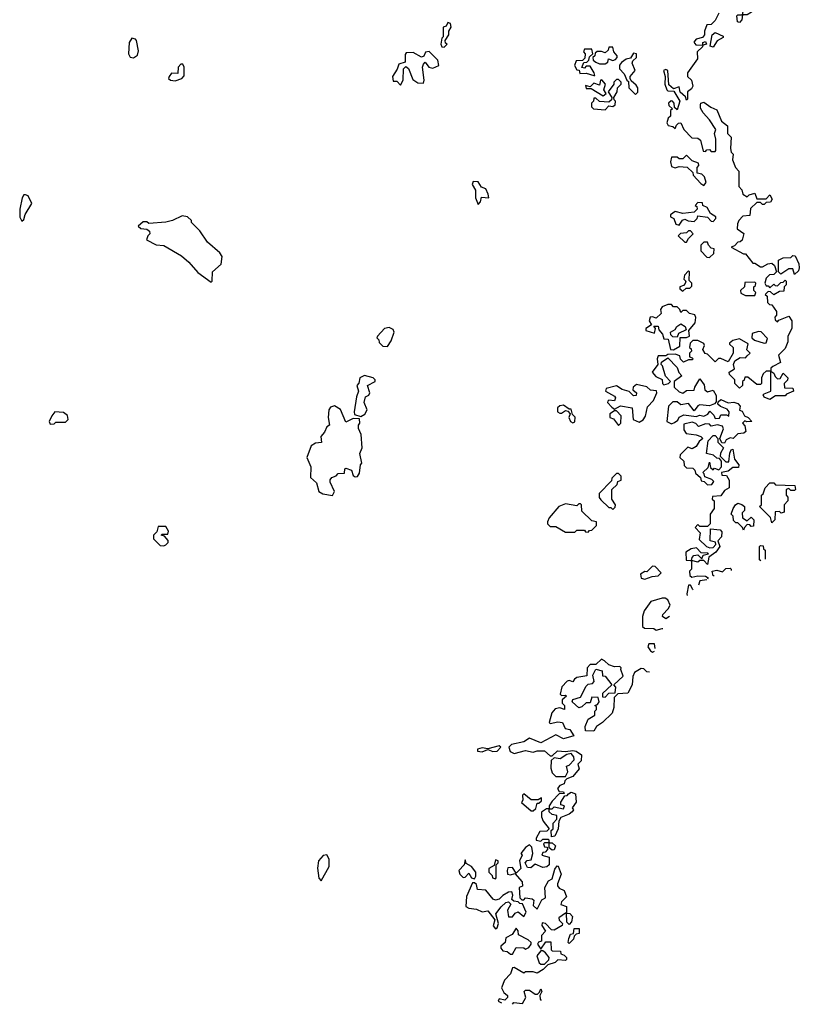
# Model space of a CAD drawing. Extents: x 1861455 to 2058065, y 200073 to 437907.
# Tile 451 of 574: x 2053674 to 2057790, y 334108 to 339305. Entities that reach past the tile are written whole.
import ezdxf

# ---------------------------------------------------------------- set-up
doc = ezdxf.new("R2010")
doc.units = 0

msp = doc.modelspace()

# ---------------------------------------------------------------- linework, layer by layer
at = {"layer": '0CON05XD'}
for points in [[(2057475, 339290), (2057463, 339293), (2057460, 339325), (2057465, 339330), (2057490, 339330), (2057497.5, 339365), (2057515, 339380), (2057528.3, 339378.3), (2057537, 339367), (2057537.5, 339345), (2057515, 339330), (2057490, 339330), (2057486.4, 339303.6), (2057475, 339290)], [(2057365, 339340), (2057345, 339300), (2057325, 339280), (2057301.7, 339278.3), (2057290, 339245), (2057290, 339225), (2057278.3, 339211.7), (2057245, 339202.5), (2057233, 339187), (2057243, 339173), (2057280, 339170), (2057280, 339185), (2057295, 339190), (2057300, 339175), (2057280, 339170), (2057278.3, 339161.7), (2057250, 339135), (2057251.7, 339098.3), (2057200, 339025), (2057200, 339005), (2057220, 338985), (2057227.5, 338955), (2057220, 338940), (2057200, 338925), (2057200, 338885), (2057195, 338880), (2057188.3, 338898.3), (2057161.7, 338921.7), (2057155, 338950), (2057125, 338940), (2057101.7, 338961.7), (2057096.2, 339036.2), (2057085, 339042.5), (2057073, 339037), (2057082.5, 339005), (2057080, 338965), (2057090, 338935), (2057095, 338930), (2057128.3, 338928.3), (2057160, 338875), (2057145, 338830), (2057131.7, 338841.7), (2057130, 338865), (2057120, 338875), (2057113, 338877), (2057100, 338865), (2057101.7, 338851.7), (2057120, 338835), (2057110, 338825), (2057110, 338795), (2057097.5, 338785), (2057090.7, 338760.7), (2057097, 338747), (2057121.7, 338741.7), (2057135, 338730), (2057141.7, 338748.3), (2057151.7, 338758.3), (2057165, 338760), (2057180, 338725), (2057221.7, 338681.7), (2057255, 338680), (2057268.3, 338668.3), (2057281.7, 338611.7), (2057295, 338610), (2057301.7, 338618.3), (2057315, 338620), (2057325, 338610), (2057345, 338610), (2057350, 338615), (2057350, 338675), (2057342.5, 338705), (2057350, 338725), (2057316.4, 338776.4), (2057283, 338813), (2057268.3, 338838.3), (2057267.5, 338855), (2057270, 338865), (2057285, 338870), (2057323, 338843), (2057355, 338830), (2057380, 338770), (2057410, 338745), (2057410, 338705), (2057430, 338685), (2057427.5, 338625), (2057430, 338605), (2057440, 338595), (2057437.5, 338565), (2057452.5, 338525), (2057470, 338505), (2057470, 338425), (2057487, 338407), (2057492.5, 338385), (2057515, 338370), (2057525, 338380), (2057555, 338390), (2057565, 338360), (2057615, 338360), (2057635, 338380), (2057647, 338357), (2057638.3, 338341.7), (2057615, 338340), (2057605, 338330), (2057595, 338330), (2057585, 338340), (2057565, 338340), (2057531.7, 338308.3), (2057528.3, 338271.7), (2057491.7, 338268.3), (2057470, 338245), (2057463, 338227), (2057461.7, 338201.7), (2057497, 338177), (2057488.3, 338141.7), (2057478.3, 338131.7), (2057465, 338130), (2057448.3, 338111.7), (2057430, 338105), (2057495, 338070), (2057505, 338070), (2057545, 338020), (2057555, 338020), (2057585, 338000), (2057595, 338000), (2057623, 338017), (2057645, 338020), (2057658.3, 338008.3), (2057670, 337975), (2057655, 337960), (2057631.7, 337958.3), (2057615, 337940), (2057607.5, 337915), (2057615, 337900), (2057625, 337900), (2057635, 337890), (2057655, 337910), (2057661.7, 337901.7), (2057675, 337900), (2057691.7, 337918.3), (2057705, 337920), (2057715, 337930), (2057720, 337925), (2057720, 337905), (2057710, 337895), (2057708.3, 337871.7), (2057685, 337870), (2057655, 337852.5), (2057638.3, 337868.3), (2057625, 337870), (2057610, 337855), (2057620, 337845), (2057621.7, 337811.7), (2057631.7, 337801.7), (2057645, 337800), (2057670, 337765), (2057670, 337745), (2057660, 337735), (2057661.7, 337721.7), (2057675, 337710), (2057681.7, 337718.3), (2057735, 337740), (2057750, 337715), (2057750, 337675), (2057730, 337635), (2057730, 337605), (2057715, 337570), (2057680, 337535), (2057690, 337495), (2057650, 337475), (2057640, 337465), (2057640, 337450), (2057655, 337440), (2057661.7, 337421.7), (2057675, 337410), (2057688.3, 337411.7), (2057705, 337440), (2057730, 337415), (2057728.3, 337401.7), (2057710, 337385), (2057711.7, 337361.7), (2057755, 337360), (2057760, 337345), (2057721.7, 337328.3), (2057715, 337320), (2057665, 337320), (2057635, 337300), (2057603.6, 337313.6), (2057600, 337325), (2057605, 337330), (2057640, 337345), (2057640, 337450), (2057615, 337450), (2057600, 337435), (2057590, 337415), (2057590, 337385), (2057585, 337380), (2057565, 337380), (2057518.3, 337418.3), (2057501.7, 337418.3), (2057498.3, 337401.7), (2057490, 337395), (2057490, 337375), (2057475, 337360), (2057450, 337385), (2057450, 337405), (2057421.7, 337431.7), (2057420, 337445), (2057447, 337463), (2057442.5, 337485), (2057450, 337505), (2057478.3, 337521.7), (2057505, 337520), (2057515, 337530), (2057530, 337545), (2057512.5, 337562.5), (2057520, 337595), (2057475, 337620), (2057438.3, 337611.7), (2057421.7, 337598.3), (2057421.7, 337591.7), (2057440, 337575), (2057440, 337545), (2057415, 337500), (2057375, 337517.5), (2057363, 337517), (2057345, 337500), (2057305, 337540), (2057293.6, 337543.6), (2057280, 337565), (2057290, 337585), (2057286.7, 337596.7), (2057255, 337612.5), (2057228.3, 337611.7), (2057213, 337597), (2057210, 337575), (2057218.3, 337568.3), (2057220, 337555), (2057210, 337545), (2057210, 337525), (2057225, 337520), (2057230, 337515), (2057225, 337510), (2057205, 337510), (2057178.3, 337498.3), (2057163, 337513), (2057160, 337530), (2057135, 337540), (2057095, 337537.5), (2057085, 337530), (2057045, 337530), (2057040, 337515), (2057042.5, 337485), (2057013.3, 337445), (2057031.7, 337421.7), (2057066.7, 337406.7), (2057067.5, 337385), (2057075, 337377.5), (2057100, 337385), (2057110, 337395), (2057083, 337423), (2057067.5, 337477.5), (2057060, 337485), (2057061.7, 337498.3), (2057095, 337520), (2057145, 337470), (2057153, 337443), (2057170, 337425), (2057130, 337395), (2057130, 337365), (2057155, 337340), (2057175, 337333.8), (2057195, 337347.5), (2057235, 337350), (2057237.5, 337365), (2057265, 337410), (2057287, 337377), (2057291.7, 337351.7), (2057305, 337340), (2057335, 337350), (2057351.7, 337321.7), (2057351.7, 337288.3), (2057342.5, 337277.5), (2057315, 337267.5), (2057265, 337272.5), (2057253.6, 337266.4), (2057235, 337240), (2057205, 337280), (2057165, 337272.5), (2057145, 337287.5), (2057121.7, 337288.3), (2057100, 337265), (2057090, 337185), (2057115, 337172.5), (2057131.7, 337178.3), (2057148.3, 337191.7), (2057155, 337207.5), (2057180.7, 337219.3), (2057245, 337210), (2057265, 337217.5), (2057285, 337212.5), (2057307, 337223), (2057318.3, 337238.3), (2057338.3, 337218.3), (2057345, 337200), (2057368.3, 337201.7), (2057375, 337220), (2057405, 337220), (2057418.3, 337211.7), (2057420, 337235), (2057409.3, 337249.3), (2057373, 337263), (2057360, 337275), (2057361.7, 337288.3), (2057375, 337300), (2057415, 337282.5), (2057445, 337286.7), (2057465, 337280), (2057477.5, 337265), (2057473.6, 337243.6), (2057488.3, 337238.3), (2057500, 337215), (2057520, 337205), (2057540, 337185), (2057512.5, 337182.5), (2057501.7, 337188.3), (2057490, 337175), (2057501.7, 337161.7), (2057508.3, 337131.7), (2057497, 337123), (2057465, 337120), (2057440, 337095), (2057425, 337097.5), (2057403.3, 337086.7), (2057395, 337070), (2057381.7, 337071.7), (2057370, 337095), (2057390, 337145), (2057385, 337160), (2057357.5, 337167.5), (2057325, 337160), (2057315, 337170), (2057295, 337172.5), (2057258.3, 337158.3), (2057243.6, 337173.6), (2057225, 337180), (2057180, 337170), (2057180.7, 337140.7), (2057191.7, 337121.7), (2057245, 337113.3), (2057270, 337105), (2057280, 337095), (2057260.7, 337079.3), (2057245, 337052.5), (2057225, 337040), (2057201.7, 337048.3), (2057161.7, 337008.3), (2057160, 336995), (2057180, 336975), (2057181.7, 336951.7), (2057195, 336940), (2057228.3, 336938.3), (2057238.3, 336928.3), (2057241.7, 336911.7), (2057268.3, 336888.3), (2057271.7, 336871.7), (2057288.3, 336868.3), (2057305, 336850), (2057328.3, 336851.7), (2057338.3, 336868.3), (2057328.3, 336878.3), (2057291.7, 336891.7), (2057288.3, 336908.3), (2057280, 336915), (2057308.3, 336941.7), (2057315, 336970), (2057321.7, 336941.7), (2057335, 336930), (2057342.5, 336937.5), (2057365, 336930), (2057380, 336945), (2057380, 336975), (2057368.3, 336988.3), (2057355, 336990), (2057337, 337007), (2057300, 337015), (2057308.3, 337081.7), (2057335, 337110), (2057345, 337110), (2057360, 337095), (2057360, 337075), (2057390, 337045), (2057373, 337017), (2057371.7, 337001.7), (2057401.7, 336971.7), (2057418.3, 336971.7), (2057423, 337017), (2057430, 337035), (2057438.3, 337038.3), (2057447.5, 336985), (2057470, 336955), (2057468.3, 336941.7), (2057461.7, 336941.7)], [(2055915, 339160), (2055930, 339175), (2055921.7, 339181.7), (2055920, 339195), (2055940, 339225), (2055940, 339245), (2055952.5, 339265), (2055947.5, 339285), (2055935, 339290), (2055925, 339270), (2055910, 339265), (2055910, 339215), (2055903, 339207), (2055897.5, 339175), (2055901.7, 339161.7), (2055915, 339160)], [(2054275, 339103.3), (2054295, 339117.5), (2054300.7, 339140.7), (2054290, 339195), (2054285, 339202.5), (2054265, 339207.5), (2054252.5, 339185), (2054247.5, 339125), (2054257, 339107), (2054275, 339103.3)], [(2057335, 339160), (2057320, 339165), (2057330, 339225), (2057345, 339237.5), (2057388.3, 339218.3), (2057388.3, 339211.7), (2057357, 339193), (2057335, 339160)], [(2056710, 339010), (2056707.5, 339025), (2056685, 339060), (2056665, 339060), (2056655, 339050), (2056642.5, 339052.5), (2056651.7, 339078.3), (2056668.3, 339081.7), (2056678.3, 339091.7), (2056681.7, 339108.3), (2056700, 339125), (2056695, 339150), (2056655, 339150), (2056650, 339135), (2056660, 339125), (2056658.3, 339101.7), (2056645, 339090), (2056611.7, 339088.3), (2056603, 339063), (2056615, 339040), (2056628.3, 339038.3), (2056631.7, 339021.7), (2056665, 339022.5), (2056705, 339010), (2056710, 339010)], [(2056765, 339072.5), (2056778.3, 339081.7), (2056781.7, 339098.3), (2056805, 339090), (2056820, 339095), (2056827.5, 339105), (2056827.5, 339115), (2056810, 339135), (2056805, 339160), (2056785, 339160), (2056780, 339145), (2056765, 339130), (2056745, 339137.5), (2056723, 339137), (2056711.7, 339128.3), (2056710, 339115), (2056700, 339105), (2056701.7, 339091.7), (2056715, 339080), (2056735, 339072.5), (2056765, 339072.5)], [(2055685, 338960), (2055697.5, 338985), (2055700, 339045), (2055711.7, 339058.3), (2055727, 339047), (2055750, 338990), (2055775, 338972.5), (2055805, 338970), (2055810, 338985), (2055800, 339055), (2055805, 339070), (2055815, 339080), (2055833.9, 339053.9), (2055855, 339050), (2055886.1, 339063.9), (2055880.7, 339090.7), (2055835, 339137.5), (2055817, 339133), (2055808.3, 339111.7), (2055795, 339107.5), (2055751.7, 339131.7), (2055715, 339130), (2055708.3, 339121.7), (2055708.3, 339081.7), (2055675, 339070), (2055667, 339043), (2055642.5, 339005), (2055645, 338980), (2055665, 338980), (2055685, 338960)], [(2056925, 338910), (2056937, 338923), (2056937.5, 338945), (2056929.3, 338959.3), (2056901.7, 338981.7), (2056897.5, 338995), (2056897.5, 339005), (2056923, 339037), (2056907.5, 339075), (2056911.7, 339088.3), (2056930, 339105), (2056930, 339125), (2056915, 339127.5), (2056898.3, 339101.7), (2056875, 339097.5), (2056850.7, 339079.3), (2056840, 339065), (2056840, 339045), (2056865, 339020), (2056880, 338985), (2056888.3, 338978.3), (2056890, 338945), (2056925, 338910)], [(2054495, 338982.5), (2054530, 338995), (2054541.7, 339008.3), (2054542.5, 339055), (2054535, 339070), (2054525, 339070), (2054510, 339055), (2054508.3, 339021.7), (2054475, 339022.5), (2054462.5, 339005), (2054460, 338995), (2054470, 338985), (2054495, 338982.5)], [(2056755, 338902.5), (2056770, 338915), (2056757.5, 338935), (2056767.5, 338965), (2056747, 338987), (2056740, 338985), (2056735, 338960), (2056705, 338970), (2056685, 338950), (2056661.7, 338958.3), (2056665, 338942.5), (2056691.7, 338941.7), (2056755, 338902.5)], [(2056765, 338830), (2056785, 338850), (2056805, 338847.5), (2056817.5, 338855), (2056820, 338875), (2056811.7, 338881.7), (2056810, 338895), (2056827.5, 338925), (2056830, 338945), (2056850, 338965), (2056850, 338975), (2056835, 338990), (2056825, 338990), (2056810, 338975), (2056810, 338965), (2056780, 338925), (2056800, 338895), (2056798.3, 338881.7), (2056785, 338870), (2056735, 338872.5), (2056715, 338890), (2056705, 338890), (2056702.5, 338875), (2056692.5, 338865), (2056692.5, 338845), (2056703.8, 338833.8), (2056765, 338830)], [(2057285, 338430), (2057297.5, 338445), (2057290, 338475), (2057275, 338490), (2057250, 338495), (2057250, 338525), (2057260, 338535), (2057258.3, 338548.3), (2057225, 338560), (2057195, 338590), (2057175, 338570), (2057155, 338570), (2057145, 338580), (2057115, 338580), (2057110, 338555), (2057115, 338530), (2057135, 338522.5), (2057155, 338530), (2057197, 338527), (2057228.3, 338498.3), (2057230, 338485), (2057270, 338440), (2057285, 338430)], [(2056095, 338330), (2056107, 338343), (2056111.7, 338368.3), (2056150, 338365), (2056146.7, 338385), (2056135, 338412.5), (2056111.7, 338421.7), (2056095, 338450), (2056068.3, 338451.7), (2056062.5, 338435), (2056080, 338405), (2056080, 338365), (2056095, 338330)], [(2053685, 338242.5), (2053695, 338250), (2053703, 338277), (2053737.5, 338335), (2053717.5, 338375), (2053705, 338380), (2053695, 338380), (2053687.5, 338365), (2053673.8, 338305), (2053673.6, 338263.6), (2053685, 338242.5)], [(2057155, 338220), (2057173.6, 338246.4), (2057185, 338252.5), (2057203, 338243), (2057235, 338240), (2057250, 338255), (2057255, 338270), (2057305, 338262.5), (2057325, 338242.5), (2057335, 338240), (2057350, 338255), (2057350, 338265), (2057321.7, 338281.7), (2057303, 338313), (2057280, 338325), (2057278.3, 338338.3), (2057255, 338340), (2057240, 338325), (2057248.3, 338318.3), (2057250, 338305), (2057235, 338290), (2057175, 338282.5), (2057135, 338292.5), (2057110, 338275), (2057110, 338265), (2057127.5, 338255), (2057137.5, 338225), (2057155, 338220)], [(2054685, 337920), (2054690, 337925), (2054692.5, 337975), (2054737.5, 338015), (2054742.5, 338055), (2054730, 338075), (2054665, 338130), (2054625, 338190), (2054580, 338235), (2054580, 338245), (2054560, 338265), (2054530.7, 338269.3), (2054480, 338245), (2054445, 338236.7), (2054355, 338230), (2054345, 338237.5), (2054325, 338237.5), (2054300, 338215), (2054313, 338203), (2054345, 338200), (2054358.3, 338188.3), (2054360, 338175), (2054350, 338165), (2054343.6, 338143.6), (2054395, 338117.5), (2054435, 338113.3), (2054528.3, 338058.3), (2054566, 338026), (2054615, 337970), (2054685, 337920)], [(2057195, 338130), (2057205, 338150), (2057230, 338175), (2057215, 338190), (2057205, 338190), (2057195, 338180), (2057163, 338177), (2057150, 338165), (2057185, 338130), (2057195, 338130)], [(2057315, 338050), (2057338.3, 338071.7), (2057340, 338095), (2057325, 338100), (2057310, 338115), (2057305, 338130), (2057285, 338130), (2057270, 338115), (2057270, 338085), (2057301.7, 338051.7), (2057315, 338050)], [(2057765, 337960), (2057755, 337990), (2057735, 337990), (2057691.7, 337961.7), (2057680, 337975), (2057680, 338035), (2057705, 338047.5), (2057745, 338050), (2057755, 338060), (2057768.3, 338058.3), (2057787, 338017), (2057790, 337995), (2057785, 337980), (2057765, 337960)], [(2057175, 337872.5), (2057191.7, 337888.3), (2057211.7, 337888.3), (2057221.7, 337898.3), (2057222.5, 337915), (2057208.3, 337928.3), (2057210, 337975), (2057205, 337980), (2057183, 337957), (2057180, 337935), (2057190, 337925), (2057187, 337913), (2057178.3, 337901.7), (2057160, 337895), (2057160, 337885), (2057175, 337872.5)], [(2057555, 337850), (2057560, 337865), (2057550, 337875), (2057550, 337895), (2057558.3, 337901.7), (2057560, 337915), (2057555, 337920), (2057501.7, 337918.3), (2057500, 337895), (2057480, 337875), (2057481.7, 337861.7), (2057505, 337850), (2057555, 337850)], [(2057125, 337562.5), (2057158.3, 337581.7), (2057161.7, 337628.3), (2057195, 337627.5), (2057210, 337635), (2057207.5, 337665), (2057240, 337705), (2057243, 337733), (2057237.5, 337747.5), (2057210, 337755), (2057195, 337770), (2057175, 337770), (2057165, 337760), (2057160, 337775), (2057145, 337790), (2057125, 337790), (2057115, 337802.5), (2057095, 337802.5), (2057065, 337790), (2057057.5, 337775), (2057060, 337755), (2057035, 337730), (2057015, 337737.5), (2057002.5, 337735), (2056997.5, 337715), (2057010, 337695), (2056980, 337675), (2056980, 337665), (2057025, 337650), (2057030, 337675), (2057021.7, 337688.3), (2057045, 337687.5), (2057048.3, 337668.3), (2057067.5, 337645), (2057075, 337620), (2057098.3, 337618.3), (2057110, 337565), (2057125, 337562.5)], [(2057145, 337630), (2057121.7, 337631.7), (2057111.7, 337641.7), (2057110, 337655), (2057135, 337670), (2057142.5, 337685), (2057165, 337700), (2057187.5, 337685), (2057191.7, 337668.3), (2057151.7, 337648.3), (2057145, 337630)], [(2055615, 337580), (2055635, 337610), (2055651.2, 337655), (2055645, 337670), (2055625, 337681.2), (2055600, 337675), (2055562.5, 337635), (2055560, 337625), (2055570, 337615), (2055571.7, 337601.7), (2055591.7, 337581.7), (2055615, 337580)], [(2057605, 337597.5), (2057615, 337600), (2057621.7, 337621.7), (2057588.3, 337658.3), (2057575, 337660), (2057541.7, 337648.3), (2057540, 337625), (2057553, 337613), (2057605, 337597.5)], [(2055475, 337210), (2055496.4, 337223.6), (2055507.5, 337245), (2055492.5, 337285), (2055500, 337315), (2055516.4, 337323.6), (2055522.5, 337335), (2055510, 337375), (2055550, 337395), (2055550, 337405), (2055540, 337415), (2055495, 337427.5), (2055470, 337415), (2055463.6, 337386.4), (2055453.8, 337375), (2055462.5, 337345), (2055451.2, 337315), (2055440, 337235), (2055441.7, 337221.7), (2055475, 337210)], [(2056945, 337180), (2056965, 337192.5), (2056978.3, 337211.7), (2056988.3, 337261.7), (2057020, 337295), (2057037.5, 337335), (2057036.4, 337346.4), (2057005, 337348.8), (2056985, 337367.5), (2056930.7, 337379.3), (2056912.5, 337365), (2056911.7, 337351.7), (2056930, 337335), (2056928.3, 337321.7), (2056915, 337320), (2056892.5, 337342.5), (2056855, 337352.5), (2056825, 337373.3), (2056770.7, 337359.3), (2056767.5, 337345), (2056815, 337317.5), (2056819.3, 337309.3), (2056815, 337292.5), (2056785, 337297.5), (2056778.3, 337291.7), (2056777.5, 337285), (2056800.7, 337260.7), (2056815, 337250), (2056845, 337266.7), (2056907, 337257), (2056912.5, 337195), (2056945, 337180)], [(2056595, 337177.5), (2056605, 337182.5), (2056607, 337207), (2056591.7, 337221.7), (2056585, 337250), (2056575, 337250), (2056545, 337270), (2056525, 337267.5), (2056513.6, 337256.4), (2056512.5, 337235), (2056525, 337227.5), (2056535, 337227.5), (2056555, 337242.5), (2056568.3, 337238.3), (2056580, 337225), (2056572.5, 337205), (2056582.5, 337185), (2056595, 337177.5)], [(2053835, 337170), (2053855, 337172.5), (2053865, 337180), (2053915, 337180), (2053930, 337195), (2053926.1, 337216.1), (2053905, 337232.5), (2053860, 337235), (2053842.5, 337215), (2053830, 337185), (2053835, 337170)], [(2055325, 336793.3), (2055336.2, 336815), (2055313.6, 336863.6), (2055313, 336877), (2055321.7, 336888.3), (2055345, 336897.5), (2055355, 336910), (2055388.3, 336911.7), (2055390, 336935), (2055395, 336937.5), (2055425, 336927.5), (2055435, 336900), (2055445, 336892.5), (2055456.4, 336893.6), (2055468.3, 336911.7), (2055472.5, 336955), (2055480, 336965), (2055470, 337015), (2055482.5, 337045), (2055476.4, 337116.4), (2055463, 337147), (2055462.5, 337165), (2055470, 337175), (2055468.3, 337198.3), (2055435, 337200), (2055395, 337180), (2055368, 337248), (2055335, 337266.7), (2055315, 337260), (2055306, 337245), (2055303.1, 337205), (2055310, 337165), (2055295, 337156.7), (2055282.3, 337127.7), (2055263.8, 337105), (2055266.7, 337073.3), (2055235, 337070), (2055212, 337055), (2055189.2, 336995), (2055211.2, 336945), (2055208.3, 336888.3), (2055240.7, 336860.7), (2055253.3, 336815), (2055275, 336803.3), (2055325, 336793.3)], [(2056835, 337162.5), (2056847.5, 337175), (2056850, 337215), (2056825, 337240), (2056815, 337240), (2056790, 337225), (2056790, 337205), (2056808.3, 337198.3), (2056835, 337162.5)], [(2056805, 336720), (2056818.3, 336731.7), (2056820, 336745), (2056800, 336775), (2056800, 336825), (2056828.3, 336851.7), (2056831.7, 336868.3), (2056850, 336875), (2056850, 336895), (2056835, 336910), (2056825, 336910), (2056800, 336885), (2056798.3, 336871.7), (2056732.5, 336805), (2056732.5, 336782.5), (2056741.7, 336771.7), (2056785, 336730), (2056795, 336730), (2056805, 336720)], [(2057461.7, 336941.7), (2057438.3, 336941.7), (2057415, 336922.5), (2057380, 336915), (2057381.7, 336901.7), (2057405, 336900), (2057420, 336875), (2057420, 336835), (2057395, 336820), (2057375, 336792.5), (2057331.7, 336788.3), (2057330, 336775), (2057340, 336765), (2057340, 336725), (2057320, 336695), (2057320, 336645), (2057305, 336630), (2057265, 336630), (2057255, 336640), (2057240, 336625), (2057267, 336597), (2057261.7, 336561.7), (2057300, 336525), (2057318.3, 336518.3), (2057335, 336520), (2057350, 336535), (2057348.3, 336548.3), (2057320, 336555), (2057321.7, 336618.3), (2057371.7, 336611.7), (2057381.7, 336601.7), (2057380, 336575), (2057360, 336555), (2057370, 336525), (2057350, 336495), (2057311.7, 336468.3), (2057305, 336430), (2057285, 336450), (2057265, 336450), (2057255, 336442.5), (2057220, 336450), (2057220, 336405), (2057210, 336395), (2057211.7, 336371.7), (2057222.5, 336362.5), (2057255, 336370), (2057295, 336367.5), (2057308.3, 336358.3), (2057305.6, 336351.6)], [(2057645, 336650), (2057638.3, 336678.3), (2057580, 336735), (2057590, 336745), (2057590, 336795), (2057598.3, 336801.7), (2057610, 336835), (2057635, 336860), (2057655, 336860), (2057665, 336850), (2057767, 336847), (2057770, 336825), (2057765, 336820), (2057745, 336820), (2057735, 336830), (2057720, 336825), (2057720, 336795), (2057730, 336785), (2057730, 336765), (2057710, 336745), (2057710, 336705), (2057695, 336700), (2057685, 336710), (2057661.7, 336708.3), (2057660, 336665), (2057645, 336650)], [(2056675, 336600), (2056681.7, 336608.3), (2056695, 336610), (2056720, 336635), (2056720, 336655), (2056695, 336660), (2056641.7, 336711.7), (2056640, 336745), (2056635, 336750), (2056625, 336750), (2056615, 336740), (2056555, 336750), (2056520, 336735), (2056470, 336675), (2056460, 336655), (2056460, 336645), (2056475, 336630), (2056505, 336630), (2056555, 336600), (2056605, 336600), (2056615, 336610), (2056655, 336610), (2056661.7, 336601.7), (2056675, 336600)], [(2057495, 336610), (2057490, 336625), (2057465, 336650), (2057455, 336650), (2057441.7, 336661.7), (2057440, 336685), (2057430, 336695), (2057440, 336725), (2057452.5, 336745), (2057465, 336752.5), (2057487, 336747), (2057500, 336735), (2057500, 336715), (2057488.3, 336701.7), (2057490, 336675), (2057515, 336660), (2057535, 336680), (2057550, 336665), (2057548.3, 336631.7), (2057535, 336630), (2057528.3, 336638.3), (2057515, 336640), (2057500, 336625), (2057495, 336610)], [(2054435, 336527.5), (2054445, 336532.5), (2054457.5, 336545), (2054457, 336557), (2054438.3, 336578.3), (2054420, 336585), (2054425, 336590), (2054455, 336590), (2054460, 336605), (2054445, 336630), (2054405, 336630), (2054398.3, 336601.7), (2054380, 336585), (2054380, 336565), (2054415, 336530), (2054435, 336527.5)], [(2057220, 336450), (2057223.9, 336466.1), (2057233.8, 336476.2), (2057255, 336480), (2057275, 336460), (2057281.7, 336478.3), (2057310, 336485), (2057305, 336490), (2057271.7, 336491.7), (2057247, 336517), (2057218.3, 336511.7), (2057190, 336495), (2057191.7, 336451.7), (2057215, 336450), (2057220, 336450)], [(2057587.2, 336449.2), (2057580, 336455), (2057580, 336525), (2057585, 336530), (2057598.3, 336528.3), (2057601.7, 336511.7), (2057610, 336505), (2057610, 336457.3)], [(2056975, 336352.5), (2057013, 336367), (2057045, 336370), (2057060, 336385), (2057028.3, 336418.3), (2057015, 336420), (2056985, 336390), (2056975, 336392.5), (2056951.7, 336378.3), (2056955, 336357.5), (2056975, 336352.5)], [(2057340.7, 336370), (2057335, 336370), (2057330, 336395), (2057355, 336400), (2057385, 336390), (2057401.7, 336408.3), (2057425, 336410), (2057430, 336405), (2057430, 336397.1)], [(2057301.3, 336349.3), (2057265, 336342.5), (2057258.2, 336320.1)], [(2057228.8, 336295.8), (2057227, 336297), (2057215, 336320), (2057205, 336320), (2057196.7, 336275), (2057198.3, 336266.5)], [(2057103.7, 336155.6), (2057085, 336142.5), (2057067.5, 336155), (2057070, 336165), (2057097.5, 336195), (2057107.5, 336215), (2057095, 336242.5), (2057081.7, 336251.7), (2057065, 336252.5), (2057006.4, 336233.6), (2056970, 336185), (2056962.5, 336155), (2056961.7, 336101.7), (2056973, 336093), (2057021.7, 336091.7), (2057035, 336082.5), (2057065, 336092.5), (2057069, 336091.5)], [(2057028.5, 335985.8), (2057025, 336010), (2056995, 336010), (2056990, 335995), (2057003.6, 335973.6), (2057015, 335967.5), (2057024.9, 335972.5)], [(2056998.7, 335860.8), (2056985, 335862.5), (2056968.3, 335878.3), (2056955, 335880), (2056920, 335860), (2056910.7, 335839.3), (2056907.5, 335795), (2056885, 335750), (2056832.5, 335747.5), (2056811.7, 335728.3), (2056810, 335675), (2056802.5, 335645), (2056750, 335595), (2056720, 335575), (2056705, 335550), (2056661.7, 335551.7), (2056660, 335575), (2056675, 335612.5), (2056710, 335635), (2056710, 335655), (2056720, 335665), (2056718.3, 335678.3), (2056710, 335685), (2056725, 335690), (2056732.5, 335705), (2056728.3, 335728.3), (2056695, 335730), (2056685, 335700), (2056665, 335700), (2056642.5, 335677.5), (2056625, 335672.5), (2056590, 335705), (2056595, 335717.5), (2056635, 335730), (2056665, 335787.5), (2056675, 335797.5), (2056698.3, 335801.7), (2056707.5, 335812.5), (2056700, 335845), (2056715, 335877.5), (2056748.3, 335868.3), (2056751.7, 335841.7), (2056765, 335840), (2056800, 335795), (2056751.7, 335748.3), (2056751.7, 335731.7), (2056765, 335730), (2056785, 335750), (2056818.3, 335751.7), (2056821.7, 335781.7), (2056810, 335795), (2056859.3, 335840.7), (2056847.5, 335875), (2056850, 335885), (2056841.7, 335891.7), (2056815, 335890), (2056785, 335900), (2056761.7, 335921.7), (2056745, 335930), (2056715, 335902.5), (2056685, 335902.5), (2056670, 335885), (2056668.3, 335841.7), (2056616.1, 335833.9), (2056602.5, 335825), (2056595, 335810), (2056575, 335816.7), (2056565, 335813.3), (2056536.1, 335783.9), (2056527.5, 335745), (2056535, 335737.5), (2056555, 335740), (2056560, 335735), (2056537.5, 335715), (2056538.3, 335698.3), (2056550, 335685), (2056550, 335665), (2056525, 335672.5), (2056501.7, 335668.3), (2056483, 335647), (2056470, 335595), (2056475, 335590), (2056515, 335600), (2056540, 335595), (2056553.3, 335563.3), (2056578.3, 335558.3), (2056600, 335525), (2056545, 335510), (2056505, 335530), (2056425, 335488), (2056365, 335513.3), (2056335, 335494.2), (2056270.9, 335479.1), (2056256.2, 335465), (2056263.2, 335443.2), (2056285, 335431.2), (2056345, 335448), (2056385, 335438.8), (2056405, 335445.8), (2056445, 335446.7), (2056475, 335420), (2056485, 335420), (2056513.2, 335446.8), (2056555, 335442.5), (2056595, 335448), (2056612.5, 335445), (2056640, 335425), (2056637.5, 335392.5), (2056620, 335375), (2056628.3, 335351.7), (2056595, 335310), (2056561.7, 335298.3), (2056551.7, 335288.3), (2056548.3, 335271.7), (2056525, 335262.5), (2056513, 335247), (2056521.7, 335231.7), (2056545, 335230), (2056548.3, 335221.7), (2056521.7, 335218.3), (2056485, 335180), (2056470, 335155), (2056470, 335140), (2056485, 335140), (2056495, 335150), (2056545, 335140), (2056550, 335155), (2056531.7, 335161.7), (2056530, 335175), (2056551.7, 335208.3), (2056565, 335210), (2056571.7, 335218.3), (2056585, 335227.5), (2056608.3, 335218.3), (2056612.5, 335175), (2056590, 335145), (2056597.5, 335135), (2056590, 335125), (2056575, 335112.5), (2056530, 335095), (2056520, 335075), (2056517.5, 335035), (2056500, 334995), (2056481.7, 334991.7), (2056480, 335025), (2056490, 335035), (2056490, 335065), (2056510, 335085), (2056510, 335105), (2056485, 335110), (2056470, 335125), (2056470, 335140), (2056455, 335140), (2056428.3, 335121.7), (2056428.3, 335098.3), (2056437.5, 335075), (2056470, 335035), (2056457.5, 335022.5), (2056420, 335020), (2056400, 334985), (2056400, 334975), (2056425, 334970), (2056435, 334980), (2056465, 334980), (2056470, 334960), (2056485, 334960), (2056502.5, 334945), (2056496.4, 334923.6), (2056485, 334922.5), (2056470, 334935), (2056470, 334960), (2056445, 334960), (2056440, 334955), (2056445, 334940), (2056458.3, 334938.3), (2056460, 334925), (2056448.3, 334911.7), (2056435, 334910), (2056430, 334895), (2056470, 334885), (2056470, 334845), (2056457, 334833), (2056435, 334830), (2056395, 334847.5), (2056371.7, 334828.3), (2056355, 334830), (2056342.5, 334855), (2056353, 334867), (2056375, 334870), (2056382.5, 334905), (2056377, 334937), (2056365, 334950), (2056343.6, 334936.4), (2056320, 334905), (2056327.5, 334895), (2056312.5, 334865), (2056320, 334825), (2056295, 334800), (2056275, 334830), (2056251.7, 334828.3), (2056246.7, 334815), (2056250, 334795), (2056265, 334791.2), (2056288.3, 334798.3), (2056327.5, 334755), (2056328.3, 334731.7), (2056310, 334725), (2056315, 334670), (2056325, 334660), (2056335, 334660), (2056345, 334670), (2056380, 334665), (2056387.5, 334657.5), (2056385, 334630), (2056405, 334610), (2056430, 334660), (2056450, 334670), (2056446.7, 334725), (2056465, 334760), (2056485, 334770), (2056498.3, 334821.7), (2056511.7, 334838.3), (2056517, 334837), (2056532.5, 334795), (2056512.5, 334745), (2056513, 334733), (2056521.7, 334721.7), (2056548.3, 334708.3), (2056560, 334675), (2056535, 334650), (2056530, 334635), (2056560, 334625), (2056560, 334590), (2056578.3, 334588.3), (2056591.7, 334571.7), (2056587, 334543), (2056575, 334530), (2056561.7, 334541.7), (2056560, 334590), (2056555, 334590), (2056520, 334565), (2056521.7, 334551.7), (2056540, 334535), (2056537.5, 334525), (2056495, 334500), (2056481.7, 334501.7), (2056450, 334535), (2056431.7, 334538.3), (2056430, 334525), (2056450, 334495), (2056428.3, 334471.7), (2056428.3, 334441.7), (2056413.6, 334436.4), (2056407.5, 334425), (2056425, 334400), (2056451.7, 334438.3), (2056478.3, 334438.3), (2056480, 334395), (2056485, 334390), (2056528.3, 334388.3), (2056530, 334375), (2056548.3, 334368.3), (2056560, 334355), (2056560, 334345), (2056555, 334340), (2056515, 334342.5), (2056501.7, 334328.3), (2056462.5, 334317.5), (2056437.5, 334292.5), (2056405, 334272.5), (2056385, 334280), (2056345, 334280), (2056335, 334272.5), (2056285, 334302.5), (2056275, 334300), (2056265, 334270), (2056233.9, 334236.1), (2056217.5, 334195), (2056230.7, 334170.7), (2056250, 334155), (2056250, 334145), (2056235, 334130), (2056205, 334137.5), (2056200, 334125), (2056216.7, 334116.7)], [(2056115, 335440), (2056145, 335452.5), (2056172.3, 335442.3), (2056195, 335444), (2056213.3, 335465), (2056205, 335473.3), (2056145, 335457.5), (2056115, 335461.2), (2056090, 335455), (2056090, 335445), (2056115, 335440)], [(2056555, 335310), (2056567.5, 335335), (2056560, 335365), (2056575, 335370), (2056601.7, 335398.3), (2056600, 335415), (2056585, 335432.5), (2056563, 335427), (2056527, 335403), (2056495, 335410), (2056480, 335395), (2056477.5, 335355), (2056485, 335330), (2056505, 335310), (2056555, 335310)], [(2056385, 335130), (2056398.3, 335141.7), (2056405, 335170), (2056415, 335170), (2056428.3, 335181.7), (2056428.3, 335198.3), (2056411.7, 335188.3), (2056375, 335187.5), (2056335, 335220), (2056328.3, 335211.7), (2056330, 335185), (2056323, 335173), (2056375, 335130), (2056385, 335130)], [(2055265, 334760), (2055308, 334835), (2055307.5, 334875), (2055295, 334897.5), (2055276.4, 334893.6), (2055251.2, 334865), (2055246.4, 334826.4), (2055253.6, 334773.6), (2055265, 334760)], [(2056075, 334770), (2056082.5, 334785), (2056082.5, 334805), (2056060, 334835), (2056031.7, 334851.7), (2056025, 334870), (2056020, 334845), (2055992.5, 334815), (2055996.7, 334795), (2056015, 334777.5), (2056025, 334780), (2056045, 334800), (2056060, 334775), (2056075, 334770)], [(2056185, 334770), (2056190, 334775), (2056190, 334845), (2056200, 334855), (2056200, 334865), (2056185, 334870), (2056178.3, 334841.7), (2056150, 334825), (2056150, 334805), (2056168.3, 334788.3), (2056170, 334775), (2056185, 334770)], [(2056185, 334507.5), (2056195, 334512.5), (2056202.5, 334535), (2056187.5, 334585), (2056215, 334622.5), (2056240, 334645), (2056255, 334650), (2056267.5, 334637.5), (2056250, 334605), (2056255, 334570), (2056275, 334570), (2056290.4, 334589.5), (2056305, 334596.7), (2056335, 334572.5), (2056347.5, 334595), (2056328.3, 334638.3), (2056315, 334640), (2056305, 334650), (2056282.5, 334652.5), (2056271.7, 334661.7), (2056277.5, 334685), (2056271.7, 334701.7), (2056255, 334700), (2056225, 334683.3), (2056205, 334662.5), (2056185, 334657.5), (2056173.6, 334663.6), (2056135, 334710), (2056090, 334715), (2056085, 334740), (2056075, 334750), (2056065, 334750), (2056033.3, 334676.7), (2056030, 334625), (2056045.6, 334615.6), (2056085, 334611.2), (2056115, 334596.2), (2056145, 334602.5), (2056182.5, 334555), (2056173, 334523), (2056185, 334507.5)], [(2056275, 334372.5), (2056295, 334407.5), (2056335.9, 334405.9), (2056345, 334400), (2056361.2, 334408.8), (2056373.8, 334425), (2056373.8, 334435), (2056358.9, 334448.9), (2056307.5, 334475), (2056306.4, 334496.4), (2056295, 334510), (2056273, 334477), (2056240.7, 334459.3), (2056236.2, 334435), (2056213.3, 334415), (2056213.3, 334405), (2056225, 334390), (2056247.3, 334387.3), (2056265, 334372.5), (2056275, 334372.5)], [(2056575, 334430), (2056570, 334435), (2056572.5, 334455), (2056581.7, 334478.3), (2056598.3, 334481.7), (2056601.7, 334508.3), (2056628.3, 334508.3), (2056628.3, 334481.7), (2056611.7, 334478.3), (2056601.7, 334468.3), (2056598.3, 334451.7), (2056575, 334430)], [(2056445, 334320), (2056466.7, 334343.3), (2056470, 334355), (2056449.3, 334379.3), (2056435, 334390), (2056425, 334390), (2056403.3, 334365), (2056417, 334327), (2056425, 334320), (2056445, 334320)], [(2056276.5, 334108.3), (2056283, 334117), (2056328.3, 334111.7), (2056346.1, 334143.9), (2056337.5, 334175), (2056345, 334182.5), (2056365, 334182.5), (2056395, 334162.5), (2056407.5, 334162.5), (2056418.3, 334171.7), (2056425, 334190), (2056430, 334175), (2056420, 334155), (2056422.5, 334135), (2056426.6, 334128.7)]]:
    msp.add_lwpolyline(points, dxfattribs=at)

doc.saveas('drawing.dxf')
